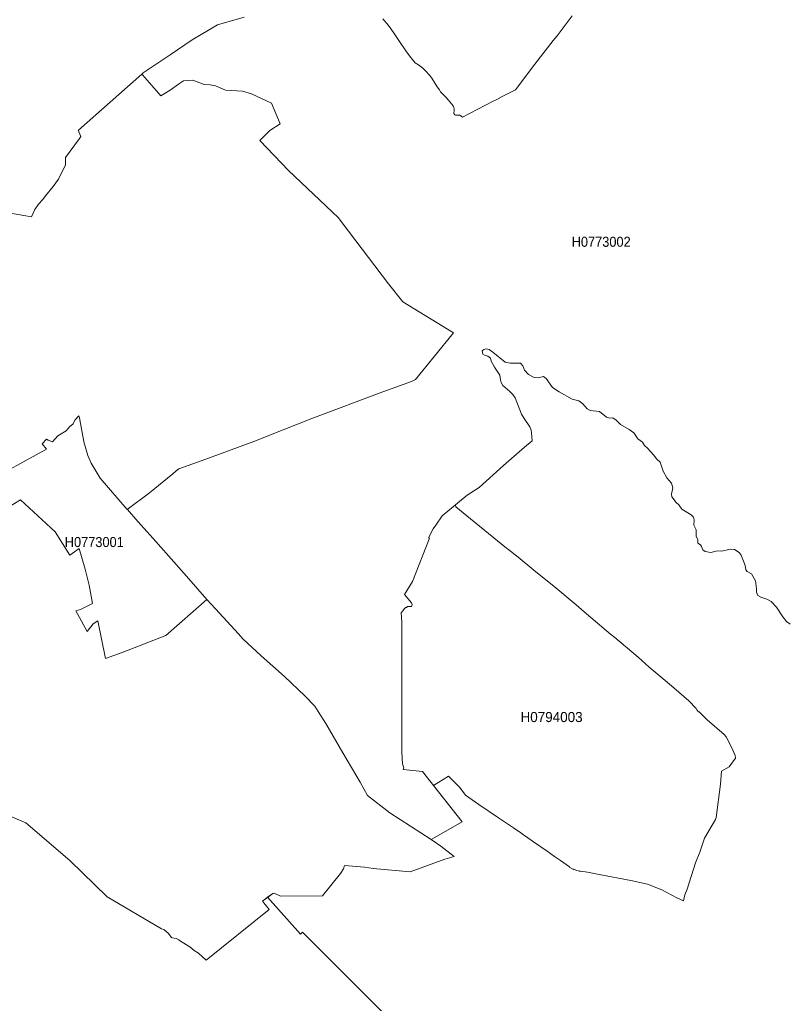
# Model space of a CAD drawing. Extents: x 369010 to 739155, y 6377141 to 6616555.
# Drawn here: x 650078 to 657705, y 6488672 to 6498445 of the extents above; entities that cross this region are included whole.
import ezdxf
from ezdxf.enums import TextEntityAlignment as Align

# ---------------------------------------------------------------- set-up
doc = ezdxf.new("R2010")
doc.units = 0
doc.header["$LTSCALE"] = 40
doc.layers.add('1', color=7, linetype='Continuous', lineweight=13)
doc.layers.add('2', color=7, linetype='Continuous')

msp = doc.modelspace()

# ---------------------------------------------------------------- linework, layer by layer
at = {"layer": '1'}
for points in [[(649968.63, 6496527.3), (650194.71, 6496484.6), (650230.29, 6496558.91), (650265.22, 6496610.38), (650308.08, 6496657.38), (650335.72, 6496693.79), (650409.7, 6496786.31), (650465.31, 6496858.97), (650533.66, 6497002.79), (650534.99, 6497076.44), (650671.03, 6497263.46), (650685.43, 6497284.48), (650665.4, 6497329.16), (650661.1, 6497346.38), (651293, 6497904.62), (651305.74, 6497915.87), (651572.7, 6498096.77), (651793.48, 6498244.57), (651880.04, 6498297.53), (652042.23, 6498394.18), (652308.86, 6498470.81)], [(652308.86, 6498470.81), (652042.23, 6498394.18), (651880.04, 6498297.53), (651793.48, 6498244.57), (651572.7, 6498096.77), (651305.74, 6497915.87), (651293, 6497904.62), (651299.62, 6497897.84), (651390.48, 6497790.09), (651479.02, 6497687.15), (651572.37, 6497744.58), (651656.11, 6497804.49), (651706.43, 6497835.61), (651799.77, 6497845.2)], [(655568.13, 6498482.06), (655418.51, 6498285.61), (655379.95, 6498239.1), (655196.57, 6498003.1), (655002.77, 6497747.89), (654871.69, 6497682.85), (654818.73, 6497653.22), (654782.65, 6497634.52), (654476.47, 6497474.64), (654450.15, 6497494.5), (654442.54, 6497497.15), (654433.93, 6497497.48), (654407.45, 6497495.66), (654402.49, 6497498.14), (654391.4, 6497513.04), (654394.71, 6497544.81), (654394.54, 6497557.56), (654391.56, 6497571.63), (654383.78, 6497589), (654334.63, 6497649.58), (654314.27, 6497673.08), (654282.33, 6497703.53), (654260.15, 6497729.52), (654248.4, 6497747.06), (654227.22, 6497777.68), (654171.61, 6497862.25), (654148.77, 6497892.87), (654114.51, 6497933.75), (654086.37, 6497961.39), (654049.3, 6497990.02), (654008.59, 6498017.16), (653976.15, 6498051.59), (653960.59, 6498071.61), (653916.07, 6498134.01), (653852.02, 6498228.68), (653791.94, 6498317.22), (653742.12, 6498386.07), (653687.84, 6498452.11)], [(653687.84, 6498452.11), (653742.12, 6498386.07), (653791.94, 6498317.22), (653852.02, 6498228.68), (653916.07, 6498134.01), (653960.59, 6498071.61), (653976.15, 6498051.59), (654008.59, 6498017.16), (654049.3, 6497990.02), (654086.37, 6497961.39), (654114.51, 6497933.75), (654148.77, 6497892.87), (654171.61, 6497862.25), (654227.22, 6497777.68), (654248.4, 6497747.06), (654260.15, 6497729.52), (654282.33, 6497703.53), (654314.27, 6497673.08), (654334.63, 6497649.58), (654383.78, 6497589), (654391.56, 6497571.63), (654394.54, 6497557.56), (654394.71, 6497544.81), (654391.4, 6497513.04), (654402.49, 6497498.14), (654407.45, 6497495.66), (654433.93, 6497497.48)], [(654433.93, 6497497.48), (654442.54, 6497497.15), (654450.15, 6497494.5), (654476.47, 6497474.64), (654782.65, 6497634.52), (654818.73, 6497653.22), (654871.69, 6497682.85), (655002.77, 6497747.89), (655196.57, 6498003.1), (655379.95, 6498239.1), (655418.51, 6498285.61), (655568.13, 6498482.06)], [(651147.68, 6493579.84), (651368.63, 6493745.01), (651600.01, 6493932.03), (651634.6, 6493961.49), (651658.76, 6493981.51), (651891.62, 6494065.42), (652404.02, 6494254.6), (652696.8, 6494369.79), (652981.8, 6494482.16), (653685.03, 6494747.63), (653971.35, 6494850.91), (654009.41, 6494869.28), (654387.26, 6495333.68), (653883.63, 6495642.18), (653743.45, 6495821.26), (653283.35, 6496424.85), (653244.45, 6496477.15), (652749.76, 6496945.69), (652463.94, 6497245.25), (652562.08, 6497343.4), (652667.34, 6497410.43), (652579.79, 6497616.48), (652380.19, 6497708.66), (652291.65, 6497735.14), (652124.16, 6497744.58), (652022.21, 6497787.77), (651971.89, 6497797.37), (651909.83, 6497802.17), (651799.77, 6497845.2), (651706.43, 6497835.61), (651656.11, 6497804.49), (651572.37, 6497744.58), (651479.02, 6497687.15), (651390.48, 6497790.09), (651299.62, 6497897.84), (651293, 6497904.62), (650661.1, 6497346.38), (650665.4, 6497329.16), (650685.43, 6497284.48), (650671.03, 6497263.46), (650534.99, 6497076.44), (650533.66, 6497002.79), (650465.31, 6496858.97), (650409.7, 6496786.31), (650335.72, 6496693.79), (650308.08, 6496657.38), (650265.22, 6496610.38), (650230.29, 6496558.91), (650194.71, 6496484.6), (649968.63, 6496527.3)], [(651799.77, 6497845.2), (651909.83, 6497802.17), (651971.89, 6497797.37), (652022.21, 6497787.77), (652124.16, 6497744.58), (652291.65, 6497735.14), (652380.19, 6497708.66), (652579.79, 6497616.48), (652667.34, 6497410.43), (652562.08, 6497343.4), (652463.94, 6497245.25), (652749.76, 6496945.69), (653244.45, 6496477.15), (653283.35, 6496424.85), (653743.45, 6495821.26), (653883.63, 6495642.18), (654387.26, 6495333.68), (654009.41, 6494869.28), (653971.35, 6494850.91), (653685.03, 6494747.63), (652981.8, 6494482.16), (652696.8, 6494369.79), (652404.02, 6494254.6), (651891.62, 6494065.42), (651658.76, 6493981.51), (651634.6, 6493961.49), (651600.01, 6493932.03), (651368.63, 6493745.01), (651147.68, 6493579.84), (651147.85, 6493579.67), (651252.28, 6493459.02), (651403.55, 6493290.37), (651609.11, 6493058.17), (651760.38, 6492888.03), (651937.47, 6492683.14), (651937.14, 6492682.8), (652024.52, 6492591.61), (652250.77, 6492342.36), (652294.96, 6492292.88), (652478.34, 6492125.39), (652708.06, 6491918.51), (652912.62, 6491725.86), (653011.76, 6491623.91), (653043.7, 6491572.11), (653118.67, 6491451.45), (653287.32, 6491161.16), (653459.61, 6490868.88), (653533.92, 6490737.3), (653755.2, 6490566.01), (653755.36, 6490566.01), (654166.81, 6490300.87), (654474.64, 6490474.15), (654079.92, 6490974.47), (653888.93, 6490993.84), (653895.88, 6491011.21), (653881.98, 6491050.93), (653873.87, 6491165.96), (653874.53, 6492463.84), (653867.08, 6492552.55), (653884.13, 6492571.42), (653901.67, 6492595.91), (653913.59, 6492604.85), (653921.2, 6492605.35), (653931.79, 6492616.11), (653966.38, 6492615.44), (653974.66, 6492621.73), (653978.3, 6492634.31), (653972.67, 6492652.52), (653902.83, 6492735.6), (653980.95, 6492862.04), (654149.26, 6493293.02), (654140.99, 6493297.49), (654185.67, 6493385.53), (654212.16, 6493421.94), (654277.36, 6493514.79), (654525.45, 6493719.69), (654644.29, 6493797.64), (654886.25, 6494015.11), (655094.13, 6494197.17), (655168.93, 6494260.72), (655163.97, 6494339.66), (655160.82, 6494367.97), (655145.1, 6494401.4), (655089, 6494482.49), (655063.34, 6494525.86), (655002.27, 6494686.73), (654979.1, 6494719.5), (654946.99, 6494751.27), (654879.8, 6494810.36), (654860.27, 6494838.66), (654854.64, 6494867.62), (654849.51, 6494914.13), (654796.05, 6494991.25), (654774.87, 6495027.83), (654763.61, 6495051.66), (654755.84, 6495083.27), (654731.01, 6495101.48), (654703.21, 6495108.27), (654681.19, 6495122.5), (654673.42, 6495154.11)], [(654673.42, 6495154.11), (654690.79, 6495169.5), (654715.62, 6495174.3), (654742.43, 6495166.69), (654777.85, 6495142.69), (654902.47, 6495042.06), (654950.3, 6495030.64), (655053.91, 6495032.46), (655075.92, 6495005.65), (655093.13, 6494963.45), (655134.34, 6494921.25), (655190.95, 6494890.63), (655231.16, 6494886.82), (655283.79, 6494899.23), (655310.61, 6494881.03), (655371.01, 6494791.99), (655437.38, 6494746.31), (655568.63, 6494675.47), (655633.83, 6494658.26), (655672.23, 6494627.48), (655716.26, 6494577.66), (655745.88, 6494561.44), (655839.89, 6494550.85), (655907.91, 6494497.22), (655941.34, 6494486.63), (655972.95, 6494488.62), (656004.73, 6494466.61), (656047.76, 6494422.42), (656133.33, 6494374.75), (656178.34, 6494340.16), (656219.55, 6494279.92), (656264.74, 6494246.32), (656285.76, 6494213.72), (656317.37, 6494187.9), (656374.8, 6494122.69), (656408.23, 6494077.84), (656440, 6494047.88), (656472.44, 6493959.01), (656506.87, 6493891.98), (656554.86, 6493839.18), (656566.12, 6493792.51), (656555.69, 6493731.27), (656558.51, 6493704.46), (656600.71, 6493648.85), (656625.53, 6493624.85), (656657.15, 6493580.83), (656749.17, 6493526.21), (656773.16, 6493502.21), (656780.78, 6493474.41), (656777.63, 6493422.28), (656799.65, 6493376.27), (656797.66, 6493313.87), (656814.87, 6493275.64), (656814.87, 6493244.03), (656840.86, 6493226.65), (656853.27, 6493211.42), (656866.67, 6493177.83), (656889.68, 6493162.43), (656944.3, 6493152.01), (657006.53, 6493168.23), (657055.51, 6493164.42), (657136.94, 6493184.61), (657179.97, 6493179.81), (657224.99, 6493151.01), (657248, 6493125.2), (657285.4, 6493023.58), (657294.01, 6492977.57), (657307.41, 6492963.17), (657349.61, 6492940.16), (657387.85, 6492871.15), (657397.11, 6492790.22), (657398.11, 6492757.61), (657412.34, 6492724.01), (657441.14, 6492707.8), (657500.55, 6492686.78), (657543.75, 6492663.77), (657598.2, 6492607.17), (657661.59, 6492512.33), (657697.01, 6492467.32), (657733.42, 6492439.51)], [(657733.42, 6492439.51), (657697.01, 6492467.32), (657661.59, 6492512.33), (657598.2, 6492607.17), (657543.75, 6492663.77), (657500.55, 6492686.78), (657441.14, 6492707.8), (657412.34, 6492724.01), (657398.11, 6492757.61), (657397.11, 6492790.22), (657387.85, 6492871.15), (657349.61, 6492940.16), (657307.41, 6492963.17), (657294.01, 6492977.57), (657285.4, 6493023.58), (657248, 6493125.2), (657224.99, 6493151.01), (657179.97, 6493179.81), (657136.94, 6493184.61), (657055.51, 6493164.42), (657006.53, 6493168.23), (656944.3, 6493152.01), (656889.68, 6493162.43), (656866.67, 6493177.83), (656853.27, 6493211.42), (656840.86, 6493226.65), (656814.87, 6493244.03), (656814.87, 6493275.64), (656797.66, 6493313.87), (656799.65, 6493376.27), (656777.63, 6493422.28), (656780.78, 6493474.41), (656773.16, 6493502.21), (656749.17, 6493526.21), (656657.15, 6493580.83), (656625.53, 6493624.85), (656600.71, 6493648.85), (656558.51, 6493704.46), (656555.69, 6493731.27), (656566.12, 6493792.51), (656554.86, 6493839.18), (656506.87, 6493891.98), (656472.44, 6493959.01), (656440, 6494047.88), (656408.23, 6494077.84), (656374.8, 6494122.69), (656317.37, 6494187.9), (656285.76, 6494213.72), (656264.74, 6494246.32), (656219.55, 6494279.92), (656178.34, 6494340.16), (656133.33, 6494374.75), (656047.76, 6494422.42), (656004.73, 6494466.61), (655972.95, 6494488.62), (655941.34, 6494486.63), (655907.91, 6494497.22), (655839.89, 6494550.85), (655745.88, 6494561.44), (655716.26, 6494577.66), (655672.23, 6494627.48), (655633.83, 6494658.26), (655568.63, 6494675.47), (655437.38, 6494746.31), (655371.01, 6494791.99), (655310.61, 6494881.03), (655283.79, 6494899.23), (655231.16, 6494886.82), (655190.95, 6494890.63), (655134.34, 6494921.25), (655093.13, 6494963.45), (655075.92, 6495005.65), (655053.91, 6495032.46), (654950.3, 6495030.64), (654902.47, 6495042.06), (654777.85, 6495142.69), (654742.43, 6495166.69), (654715.62, 6495174.3), (654690.79, 6495169.5), (654673.42, 6495154.11), (654681.19, 6495122.5), (654703.21, 6495108.27), (654731.01, 6495101.48), (654755.84, 6495083.27), (654763.61, 6495051.66), (654774.87, 6495027.83), (654796.05, 6494991.25), (654849.51, 6494914.13), (654854.64, 6494867.62), (654860.27, 6494838.66), (654879.8, 6494810.36), (654946.99, 6494751.27), (654979.1, 6494719.5)], [(654979.1, 6494719.5), (655002.27, 6494686.73), (655063.34, 6494525.86), (655089, 6494482.49), (655145.1, 6494401.4), (655160.82, 6494367.97), (655163.97, 6494339.66), (655168.93, 6494260.72), (655094.13, 6494197.17), (654886.25, 6494015.11), (654644.29, 6493797.64), (654525.45, 6493719.69), (654408.77, 6493623.36)], [(649935.7, 6493580.5), (650085.81, 6493674.84), (650432.21, 6493356.9), (650577.52, 6493123.71), (650668.38, 6493191.4), (650728.96, 6492986.83), (650767.36, 6492825.47), (650802.44, 6492644.08), (650681.13, 6492584.83), (650636.44, 6492572.08), (650748.16, 6492367.52), (650807.24, 6492442.66), (650855.24, 6492471.46), (650931.87, 6492099.73), (651096.38, 6492157.16), (651531.65, 6492328.13), (651937.14, 6492682.8), (651937.47, 6492683.14), (651760.38, 6492888.03), (651609.11, 6493058.17), (651403.55, 6493290.37), (651252.28, 6493459.02), (651147.85, 6493579.67), (651147.68, 6493579.84), (650876.59, 6493889.33), (650789.7, 6494038.94), (650756.27, 6494113.92), (650716.71, 6494251.29), (650716.05, 6494253.27), (650675.34, 6494468.92), (650674.51, 6494473.89), (650668.05, 6494500.87), (650666.56, 6494507.49), (650626.68, 6494467.43), (650608.97, 6494430.69), (650573.88, 6494400.4), (650538.79, 6494360.35), (650455.71, 6494309.21), (650403.08, 6494251.78), (650359.88, 6494266.18), (650344, 6494275.78), (650302.45, 6494230.93), (650345.49, 6494176.64), (650139.6, 6494066.42), (649924.44, 6493945.77)], [(650139.6, 6494066.42), (650345.49, 6494176.64), (650302.45, 6494230.93), (650344, 6494275.78), (650359.88, 6494266.18), (650403.08, 6494251.78), (650455.71, 6494309.21), (650538.79, 6494360.35), (650573.88, 6494400.4), (650608.97, 6494430.69), (650626.68, 6494467.43), (650666.56, 6494507.49), (650668.05, 6494500.87), (650674.51, 6494473.89), (650675.34, 6494468.92), (650716.05, 6494253.27), (650716.71, 6494251.29), (650756.27, 6494113.92), (650789.7, 6494038.94), (650876.59, 6493889.33), (651147.68, 6493579.84)], [(649924.44, 6493945.77), (650139.6, 6494066.42)], [(649966.32, 6490538.7), (650138.61, 6490467.04), (650577.85, 6490091.84), (650947.75, 6489728.72), (651488.29, 6489411.78), (651511.79, 6489406.98), (651554.49, 6489369.25), (651585.94, 6489326.55), (651595.87, 6489322.25), (651631.78, 6489317.78), (651660.58, 6489303.38), (651676.47, 6489288.32), (651767.5, 6489232.87), (651811.02, 6489197.12), (651854.39, 6489169.32), (651931.34, 6489100.97), (652556.62, 6489605.59), (652490.09, 6489686.69), (652591.87, 6489764.64), (652608.26, 6489766.62), (652670.49, 6489735.84), (653087.72, 6489741.47), (653265.47, 6489961.42), (653294.27, 6490009.91), (653304.37, 6490043.18), (653503.3, 6490026.3), (653589.53, 6490013.06), (653958.93, 6489980.29), (654301.36, 6490104.09), (654394.38, 6490132.22), (654263.63, 6490234.17), (654166.81, 6490300.71), (654166.81, 6490300.87), (653755.36, 6490566.01), (653755.2, 6490566.01), (653533.92, 6490737.3), (653459.61, 6490868.88), (653287.32, 6491161.16), (653118.67, 6491451.45), (653043.7, 6491572.11), (653011.76, 6491623.91), (652912.62, 6491725.86), (652708.06, 6491918.51), (652478.34, 6492125.39), (652294.96, 6492292.88), (652250.77, 6492342.36), (652024.52, 6492591.61), (651937.14, 6492682.8), (651531.65, 6492328.13), (651096.38, 6492157.16), (650931.87, 6492099.73), (650855.24, 6492471.46), (650807.24, 6492442.66), (650748.16, 6492367.52), (650636.44, 6492572.08), (650681.13, 6492584.83), (650802.44, 6492644.08), (650767.36, 6492825.47), (650728.96, 6492986.83), (650668.38, 6493191.4), (650577.52, 6493123.71), (650432.21, 6493356.9), (650085.81, 6493674.84), (649935.7, 6493580.5)], [(654408.77, 6493623.36), (654410.76, 6493606.32), (654521.15, 6493516.94), (654915.05, 6493193.38), (654925.48, 6493186.6), (655031.4, 6493103.35), (655186.64, 6492977.07), (655404.94, 6492799.82), (655606.2, 6492631.17), (655687.29, 6492561.82), (655753.16, 6492506.38), (655948.46, 6492341.53), (655992.81, 6492307.11), (656222.53, 6492111.32), (656333.25, 6492012.02), (656489.66, 6491878.29), (656577.54, 6491807.29), (656727.15, 6491678.86), (656797.82, 6491601.73), (656805.44, 6491589.15), (656823.48, 6491569.46), (656829.27, 6491566.98), (656871.31, 6491524.94), (656910.04, 6491488.86), (657077.03, 6491343.38), (657096.23, 6491318.72), (657150.02, 6491215.78), (657186.1, 6491135.84), (657188.74, 6491108.36), (657125.52, 6491021.81), (657049.72, 6490978.61), (657040.29, 6490849.68), (656998.25, 6490520), (656992.29, 6490498.48), (656880.58, 6490314.77), (656835.72, 6490173.27), (656791.7, 6490066.52), (656708.78, 6489805.19), (656686.77, 6489750.57), (656672.37, 6489689.66), (656607.16, 6489719.95), (656458.87, 6489798.57), (656314.22, 6489855.83), (656149.55, 6489894.23), (655834.26, 6489952.82), (655719.73, 6489974.33), (655648.56, 6489985.59), (655636.48, 6489986.91), (655602.55, 6489996.01), (655583.85, 6490003.63), (655582.03, 6490001.14), (655537.84, 6490026.63), (655539.66, 6490029.28), (655451.28, 6490091.18), (655393.36, 6490131.56), (655319.71, 6490184.36), (655182.01, 6490278.03), (655127.39, 6490316.59), (655083.37, 6490347.05), (655056.72, 6490365.75), (654983.07, 6490417.39), (654833.79, 6490515.2), (654640.48, 6490648.43), (654509.07, 6490739.79), (654451.31, 6490814.93), (654339.92, 6490929.95), (654188.82, 6490836.44), (654188.82, 6490836.44), (654474.64, 6490474.15), (654166.81, 6490300.71), (654263.63, 6490234.17), (654394.38, 6490132.22), (654301.36, 6490104.09), (653958.93, 6489980.29), (653589.53, 6490013.06), (653503.3, 6490026.3), (653304.37, 6490043.18), (653294.27, 6490009.91), (653265.47, 6489961.42), (653087.72, 6489741.47), (652670.49, 6489735.84), (652608.26, 6489766.62), (652591.87, 6489764.64), (652541.89, 6489726.57), (652868.76, 6489357.99), (652889.28, 6489378.02), (653671.62, 6488593.86)], [(653671.62, 6488593.86), (652889.28, 6489378.02), (652868.76, 6489357.99), (652541.89, 6489726.57), (652490.09, 6489686.69), (652556.62, 6489605.59), (651931.34, 6489100.97), (651854.39, 6489169.32), (651811.02, 6489197.12), (651767.5, 6489232.87), (651676.47, 6489288.32), (651660.58, 6489303.38), (651631.78, 6489317.78), (651595.87, 6489322.25), (651585.94, 6489326.55), (651554.49, 6489369.25), (651511.79, 6489406.98), (651488.29, 6489411.78), (650947.75, 6489728.72), (650577.85, 6490091.84), (650138.61, 6490467.04), (649966.32, 6490538.7)]]:
    msp.add_lwpolyline(points, dxfattribs=at)
msp.add_lwpolyline([(654188.82, 6490836.44), (654188.82, 6490836.44), (654339.92, 6490929.95), (654451.31, 6490814.93), (654509.07, 6490739.79), (654640.48, 6490648.43), (654833.79, 6490515.2), (654983.07, 6490417.39), (655056.72, 6490365.75), (655083.37, 6490347.05), (655127.39, 6490316.59), (655182.01, 6490278.03), (655319.71, 6490184.36), (655393.36, 6490131.56), (655451.28, 6490091.18), (655539.66, 6490029.28), (655537.84, 6490026.63), (655582.03, 6490001.14), (655583.85, 6490003.63), (655602.55, 6489996.01), (655636.48, 6489986.91), (655648.56, 6489985.59), (655719.73, 6489974.33), (655834.26, 6489952.82), (656149.55, 6489894.23), (656314.22, 6489855.83), (656458.87, 6489798.57), (656607.16, 6489719.95), (656672.37, 6489689.66), (656686.77, 6489750.57), (656708.78, 6489805.19), (656791.7, 6490066.52), (656835.72, 6490173.27), (656880.58, 6490314.77), (656992.29, 6490498.48), (656998.25, 6490520), (657040.29, 6490849.68), (657049.72, 6490978.61), (657125.52, 6491021.81), (657188.74, 6491108.36), (657186.1, 6491135.84), (657150.02, 6491215.78), (657096.23, 6491318.72), (657077.03, 6491343.38), (656910.04, 6491488.86), (656871.31, 6491524.94), (656829.27, 6491566.98), (656823.48, 6491569.46), (656805.44, 6491589.15), (656797.82, 6491601.73), (656727.15, 6491678.86), (656577.54, 6491807.29), (656489.66, 6491878.29), (656333.25, 6492012.02), (656222.53, 6492111.32), (655992.81, 6492307.11), (655948.46, 6492341.53), (655753.16, 6492506.38), (655687.29, 6492561.82), (655606.2, 6492631.17), (655404.94, 6492799.82), (655186.64, 6492977.07), (655031.4, 6493103.35), (654925.48, 6493186.6), (654915.05, 6493193.38), (654521.15, 6493516.94), (654410.76, 6493606.32), (654408.77, 6493623.36), (654277.36, 6493514.79), (654212.16, 6493421.94), (654185.67, 6493385.53), (654140.99, 6493297.49), (654149.26, 6493293.02), (653980.95, 6492862.04), (653902.83, 6492735.6), (653972.67, 6492652.52), (653978.3, 6492634.31), (653974.66, 6492621.73), (653966.38, 6492615.44), (653931.79, 6492616.11), (653921.2, 6492605.35), (653913.59, 6492604.85), (653901.67, 6492595.91), (653884.13, 6492571.42), (653867.08, 6492552.55), (653874.53, 6492463.84), (653873.87, 6491165.96), (653881.98, 6491050.93), (653895.88, 6491011.21), (653888.93, 6490993.84), (654079.92, 6490974.47)], close=True, dxfattribs=at)

# ---------------------------------------------------------------- texts
at = {"layer": '2', "width": 0.95}
for s, p in [('H0773002', (655855.64, 6496188.33)), ('H0773001', (650819.38, 6493205.27))]:
    msp.add_text(s, height=100, dxfattribs=at).set_placement(p, align=Align.CENTER)
at = {"layer": '2'}
msp.add_text('H0794003', height=100, dxfattribs=at).set_placement((655362.77, 6491466.76), align=Align.CENTER)

doc.saveas('drawing.dxf')
